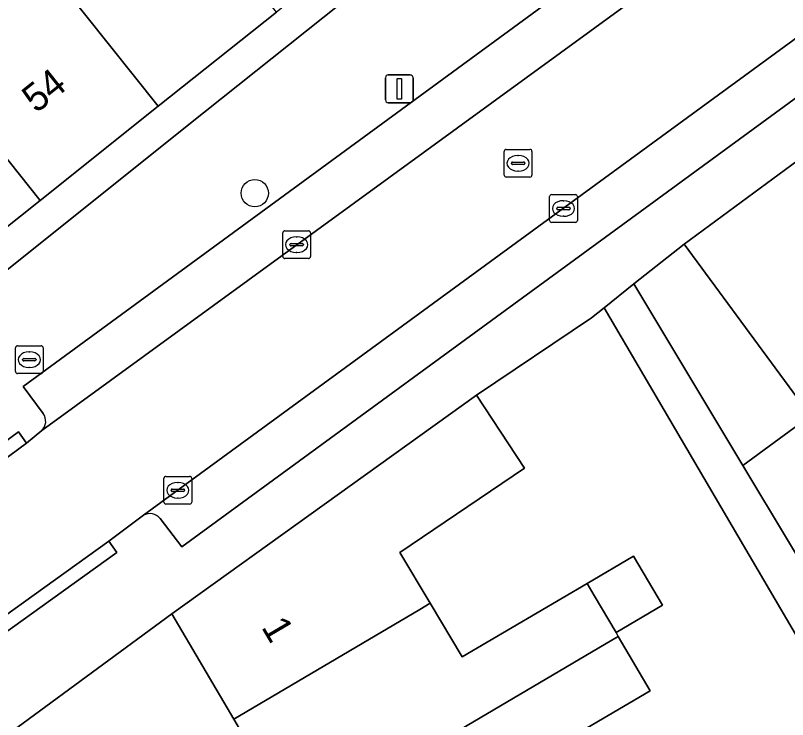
# Model space of a CAD drawing. Extents: x 161771 to 163125, y 382475 to 383179.
# Drawn here: x 162165.3 to 162193.1, y 382905.49 to 382930.82 of the extents above; entities that cross this region are included whole.
import ezdxf

# ---------------------------------------------------------------- set-up
doc = ezdxf.new("R2010")
doc.units = 0
for name, color, linetype in [('IMGEO_Boom', 7, 'Continuous'), ('IMGEO_Brandkraan', 7, 'Continuous'), ('IMGEO_Erf', 7, 'Continuous'), ('IMGEO_Hek', 7, 'Continuous'), ('IMGEO_Kolk', 7, 'Continuous'), ('IMGEO_Lichtmast', 7, 'Continuous'), ('IMGEO_Muur', 7, 'Continuous'), ('IMGEO_Pand', 7, 'Continuous'), ('IMGEO_Pand_nummerreeks', 7, 'Continuous'), ('IMGEO_Parkeervlak_open', 7, 'Continuous'), ('IMGEO_Rijbaan_lokaal_open', 7, 'Continuous'), ('IMGEO_Rioolput', 7, 'Continuous'), ('IMGEO_Voetpad_open', 7, 'Continuous'), ('IMGEO_Woonerf_open', 7, 'Continuous')]:
    doc.layers.add(name, color=color, linetype=linetype)

msp = doc.modelspace()

# ---------------------------------------------------------------- linework, layer by layer
at = {"layer": 'IMGEO_Boom'}
msp.add_circle((162173.919, 382924.428), 0.489, dxfattribs=at)
at = {"layer": 'IMGEO_Brandkraan'}
for p, q in [((162165.301, 382918.011), (162165.301, 382918.863)), ((162165.376, 382918.937), (162166.228, 382918.937)), ((162166.302, 382918.863), (162166.302, 382918.011)), ((162165.789, 382918.717), (162165.814, 382918.717)), ((162165.56, 382918.431), (162165.56, 382918.443)), ((162165.998, 382918.394), (162165.6, 382918.394)), ((162165.603, 382918.48), (162166.001, 382918.48)), ((162166.044, 382918.443), (162166.044, 382918.431)), ((162165.812, 382918.157), (162165.787, 382918.157)), ((162166.228, 382917.937), (162165.376, 382917.937))]:
    msp.add_line(p, q, dxfattribs=at)
for points in [[(162165.301, 382918.011), (162165.301, 382918.863)], [(162165.376, 382918.937), (162166.228, 382918.937)], [(162166.302, 382918.863), (162166.302, 382918.011)], [(162166.228, 382917.937), (162165.376, 382917.937)]]:
    msp.add_lwpolyline(points, dxfattribs=at)
for centre, radius, start, end in [((162165.378, 382918.861), 0.0765, 91.552, 178.448), ((162165.378, 382918.861), 0.0765, 91.552, 178.448), ((162166.226, 382918.861), 0.0765, 1.552, 88.448), ((162166.226, 382918.861), 0.0765, 1.552, 88.448), ((162165.6, 382918.44), 0.0403, 85.8775, 175.7526), ((162165.597, 382918.43), 0.0366, 178.938, 274.7102), ((162166.001, 382918.437), 0.043, 264.8664, 352.4533), ((162166.005, 382918.442), 0.0386, 1.7309, 96.639), ((162165.378, 382918.013), 0.0765, 181.552, 268.448), ((162165.378, 382918.013), 0.0765, 181.552, 268.448), ((162166.226, 382918.013), 0.0765, 271.552, 358.448), ((162166.226, 382918.013), 0.0765, 271.552, 358.448)]:
    msp.add_arc(centre, radius, start, end, dxfattribs=at)
for centre, major_axis, ratio, start_param, end_param in [((162165.788, 382918.437), (-0.387, 0.002), 0.722429, 4.712389, 7.853982), ((162165.813, 382918.437), (-0.39, 0.002), 0.717154, 1.570796, 4.712389)]:
    msp.add_ellipse(centre, major_axis=major_axis, ratio=ratio, start_param=start_param, end_param=end_param, dxfattribs=at)
at = {"layer": 'IMGEO_Erf'}
for points in [[(162148.274, 382908.294), (162171.48, 382926.845), (162184.31, 382937.075), (162171.315, 382953.515), (162139.621, 382994.827)], [(162165.226, 382934.1), (162169.481, 382937.494), (162173.734, 382940.885), (162178.107, 382944.373), (162183.322, 382937.805), (162178.959, 382934.332), (162174.702, 382930.944), (162170.445, 382927.556), (162166.187, 382924.168), (162161.814, 382920.687)], [(162193.476, 382908.415), (162186.497, 382920.306), (162186.045, 382919.947), (162181.897, 382917.155), (162183.63, 382914.535), (162179.141, 382911.494), (162180.236, 382909.669), (162181.39, 382907.746), (162185.884, 382910.388), (162187.555, 382911.371), (162188.597, 382909.6), (162186.926, 382908.617), (162187.009, 382908.475), (162188.159, 382906.52), (162183.623, 382903.853)]]:
    msp.add_lwpolyline(points, dxfattribs=at)
msp.add_lwpolyline([(162189.375, 382922.592), (162187.572, 382921.16), (162191.493, 382914.631), (162193.923, 382916.418)], close=True, dxfattribs=at)
at = {"layer": 'IMGEO_Hek'}
msp.add_lwpolyline([(162191.493, 382914.631), (162187.572, 382921.16)], dxfattribs=at)
at = {"layer": 'IMGEO_Kolk'}
for p, q in [((162184.534, 382923.45), (162184.534, 382924.302)), ((162184.609, 382924.376), (162185.461, 382924.376)), ((162185.022, 382924.156), (162185.047, 382924.156)), ((162185.535, 382924.302), (162185.535, 382923.45)), ((162184.793, 382923.87), (162184.793, 382923.882)), ((162184.836, 382923.919), (162185.234, 382923.919)), ((162185.277, 382923.882), (162185.277, 382923.87)), ((162185.231, 382923.833), (162184.833, 382923.833)), ((162185.045, 382923.596), (162185.02, 382923.596)), ((162185.461, 382923.376), (162184.609, 382923.376)), ((162175.001, 382923.074), (162175.853, 382923.074)), ((162174.926, 382922.148), (162174.926, 382923)), ((162175.414, 382922.854), (162175.439, 382922.854)), ((162175.927, 382923), (162175.927, 382922.148)), ((162175.185, 382922.568), (162175.185, 382922.58)), ((162175.623, 382922.531), (162175.225, 382922.531)), ((162175.228, 382922.617), (162175.626, 382922.617)), ((162175.669, 382922.58), (162175.669, 382922.568)), ((162175.437, 382922.294), (162175.412, 382922.294)), ((162175.853, 382922.074), (162175.001, 382922.074)), ((162170.647, 382913.312), (162170.647, 382914.164)), ((162170.722, 382914.238), (162171.574, 382914.238)), ((162171.648, 382914.164), (162171.648, 382913.312)), ((162171.135, 382914.018), (162171.16, 382914.018)), ((162170.906, 382913.732), (162170.906, 382913.744)), ((162171.344, 382913.695), (162170.946, 382913.695)), ((162170.949, 382913.781), (162171.347, 382913.781)), ((162171.39, 382913.744), (162171.39, 382913.732)), ((162171.158, 382913.458), (162171.133, 382913.458)), ((162171.574, 382913.238), (162170.722, 382913.238))]:
    msp.add_line(p, q, dxfattribs=at)
for points in [[(162184.534, 382923.45), (162184.534, 382924.302)], [(162184.609, 382924.376), (162185.461, 382924.376)], [(162185.535, 382924.302), (162185.535, 382923.45)], [(162185.461, 382923.376), (162184.609, 382923.376)], [(162175.001, 382923.074), (162175.853, 382923.074)], [(162174.926, 382922.148), (162174.926, 382923)], [(162175.927, 382923), (162175.927, 382922.148)], [(162175.853, 382922.074), (162175.001, 382922.074)], [(162170.647, 382913.312), (162170.647, 382914.164)], [(162170.722, 382914.238), (162171.574, 382914.238)], [(162171.648, 382914.164), (162171.648, 382913.312)], [(162171.574, 382913.238), (162170.722, 382913.238)]]:
    msp.add_lwpolyline(points, dxfattribs=at)
for centre, radius, start, end in [((162184.611, 382924.3), 0.0765, 91.552, 178.448), ((162184.611, 382924.3), 0.0765, 91.552, 178.448), ((162185.459, 382924.3), 0.0765, 1.552, 88.448), ((162185.459, 382924.3), 0.0765, 1.552, 88.448), ((162184.833, 382923.879), 0.0403, 85.8775, 175.7526), ((162184.83, 382923.869), 0.0366, 178.938, 274.7102), ((162185.234, 382923.876), 0.043, 264.8664, 352.4533), ((162185.238, 382923.881), 0.0386, 1.7309, 96.639), ((162184.611, 382923.452), 0.0765, 181.552, 268.448), ((162184.611, 382923.452), 0.0765, 181.552, 268.448), ((162185.459, 382923.452), 0.0765, 271.552, 358.448), ((162185.459, 382923.452), 0.0765, 271.552, 358.448), ((162175.003, 382922.998), 0.0765, 91.552, 178.448), ((162175.003, 382922.998), 0.0765, 91.552, 178.448), ((162175.851, 382922.998), 0.0765, 1.552, 88.448), ((162175.851, 382922.998), 0.0765, 1.552, 88.448), ((162175.225, 382922.577), 0.0403, 85.8775, 175.7526), ((162175.222, 382922.567), 0.0366, 178.938, 274.7102), ((162175.626, 382922.574), 0.043, 264.8664, 352.4533), ((162175.63, 382922.579), 0.0386, 1.7309, 96.639), ((162175.003, 382922.15), 0.0765, 181.552, 268.448), ((162175.003, 382922.15), 0.0765, 181.552, 268.448), ((162175.851, 382922.15), 0.0765, 271.552, 358.448), ((162175.851, 382922.15), 0.0765, 271.552, 358.448), ((162170.724, 382914.162), 0.0765, 91.552, 178.448), ((162170.724, 382914.162), 0.0765, 91.552, 178.448), ((162171.572, 382914.162), 0.0765, 1.552, 88.448), ((162171.572, 382914.162), 0.0765, 1.552, 88.448), ((162170.946, 382913.741), 0.0403, 85.8775, 175.7526), ((162170.943, 382913.731), 0.0366, 178.938, 274.7102), ((162171.347, 382913.738), 0.043, 264.8664, 352.4533), ((162171.351, 382913.743), 0.0386, 1.7309, 96.639), ((162170.724, 382913.314), 0.0765, 181.552, 268.448), ((162170.724, 382913.314), 0.0765, 181.552, 268.448), ((162171.572, 382913.314), 0.0765, 271.552, 358.448), ((162171.572, 382913.314), 0.0765, 271.552, 358.448)]:
    msp.add_arc(centre, radius, start, end, dxfattribs=at)
for centre, major_axis, ratio, start_param, end_param in [((162185.021, 382923.876), (-0.387, 0.002), 0.722429, 4.712389, 7.853982), ((162185.046, 382923.876), (-0.39, 0.002), 0.717154, 1.570796, 4.712389), ((162175.413, 382922.574), (-0.387, 0.002), 0.722429, 4.712389, 7.853982), ((162175.438, 382922.574), (-0.39, 0.002), 0.717154, 1.570796, 4.712389), ((162171.134, 382913.738), (-0.387, 0.002), 0.722429, 4.712389, 7.853982), ((162171.159, 382913.738), (-0.39, 0.002), 0.717154, 1.570796, 4.712389)]:
    msp.add_ellipse(centre, major_axis=major_axis, ratio=ratio, start_param=start_param, end_param=end_param, dxfattribs=at)
at = {"layer": 'IMGEO_Lichtmast'}
for p, q in [((162178.626, 382927.783), (162178.626, 382928.583)), ((162178.626, 382928.583), (162178.626, 382927.783)), ((162178.726, 382928.683), (162179.516, 382928.683)), ((162179.516, 382928.683), (162178.726, 382928.683)), ((162179.616, 382928.583), (162179.616, 382927.783)), ((162179.616, 382927.783), (162179.616, 382928.583)), ((162179.516, 382927.683), (162178.726, 382927.683)), ((162178.726, 382927.683), (162179.516, 382927.683))]:
    msp.add_line(p, q, dxfattribs=at)
msp.add_lwpolyline([(162179.046, 382928.558), (162179.196, 382928.558), (162179.196, 382927.808), (162179.046, 382927.808), (162179.046, 382928.558)], dxfattribs=at)
for centre, start, end in [((162178.726, 382928.583), 90, 180), ((162178.726, 382928.583), 90, 180), ((162179.516, 382928.583), 0, 90), ((162179.516, 382928.583), 360, 90), ((162178.726, 382927.783), 180, 270), ((162178.726, 382927.783), 180, 270), ((162179.516, 382927.783), 270, 0), ((162179.516, 382927.783), 270, 0)]:
    msp.add_arc(centre, 0.1, start, end, dxfattribs=at)
at = {"layer": 'IMGEO_Muur'}
msp.add_lwpolyline([(162181.897, 382917.155), (162186.045, 382919.947)], dxfattribs=at)
at = {"layer": 'IMGEO_Pand'}
for points in [[(162165.226, 382934.1), (162170.445, 382927.556), (162174.702, 382930.944), (162169.481, 382937.494)], [(162165.226, 382934.1), (162160.972, 382930.708), (162166.187, 382924.168), (162170.445, 382927.556)], [(162161.814, 382920.687), (162166.187, 382924.168), (162160.972, 382930.708), (162156.605, 382927.225)], [(162193.944, 382925.951), (162189.375, 382922.592), (162193.923, 382916.418), (162191.493, 382914.631), (162194.779, 382909.16), (162197.811, 382911.39), (162196.141, 382913.662), (162200.549, 382916.903), (162199.199, 382918.755)], [(162183.63, 382914.535), (162181.897, 382917.155), (162170.933, 382909.288), (162173.16, 382905.504), (162179.858, 382909.446), (162180.236, 382909.669), (162179.141, 382911.494)], [(162185.884, 382910.388), (162186.144, 382909.946), (162186.926, 382908.617), (162188.597, 382909.6), (162187.555, 382911.371)], [(162187.009, 382908.475), (162186.926, 382908.617), (162186.144, 382909.946), (162185.884, 382910.388), (162181.39, 382907.746), (162180.236, 382909.669), (162179.858, 382909.446), (162173.16, 382905.504), (162175.425, 382901.656), (162186.777, 382908.339)], [(162187.009, 382908.475), (162186.777, 382908.339), (162175.425, 382901.656), (162176.572, 382899.707), (162177.689, 382897.809), (162184.385, 382901.751), (162184.737, 382901.958), (162183.942, 382903.31), (162183.825, 382903.509), (162183.623, 382903.853), (162188.159, 382906.52)]]:
    msp.add_lwpolyline(points, close=True, dxfattribs=at)
at = {"layer": 'IMGEO_Parkeervlak_open'}
for points in [[(162193.966, 382928.272), (162202.869, 382934.777), (162202.042, 382935.915), (162205.366, 382938.355), (162205.176, 382938.614), (162204.6, 382938.193), (162202.304, 382936.515), (162169.91, 382912.836)], [(162188.01, 382932.352), (162187.266, 382933.357), (162165.575, 382917.472), (162166.295, 382916.496)], [(162166.246, 382915.883), (162188.634, 382932.194)], [(162170.512, 382912.727), (162171.292, 382911.704), (162187.482, 382923.534), (162193.966, 382928.272)]]:
    msp.add_lwpolyline(points, dxfattribs=at)
for centre, radius, start, end in [((162165.937, 382916.216), 0.454, 312.8309, 38.0287), ((162170.144, 382912.409), 0.487, 40.7842, 118.6899)]:
    msp.add_arc(centre, radius, start, end, dxfattribs=at)
at = {"layer": 'IMGEO_Rijbaan_lokaal_open'}
msp.add_lwpolyline([(162136.672, 382894.252), (162135.907, 382893.712), (162135.462, 382893.398), (162135.086, 382893.123), (162137.732, 382889.454), (162160.018, 382905.751), (162162.202, 382907.274), (162168.658, 382911.904), (162169.91, 382912.836), (162202.304, 382936.515), (162199.544, 382940.182), (162198.547, 382939.458), (162197.661, 382938.791), (162196.496, 382937.909), (162189.901, 382933.103), (162188.634, 382932.194), (162166.246, 382915.883), (162165.705, 382915.432), (162160.94, 382911.921), (162160.501, 382911.597), (162145.341, 382900.591), (162144.852, 382900.14)], close=True, dxfattribs=at)
at = {"layer": 'IMGEO_Rioolput'}
for p, q in [((162182.899, 382925.078), (162182.899, 382925.93)), ((162182.974, 382926.004), (162183.826, 382926.004)), ((162183.9, 382925.93), (162183.9, 382925.078)), ((162183.201, 382925.547), (162183.599, 382925.547)), ((162183.387, 382925.784), (162183.412, 382925.784)), ((162183.158, 382925.498), (162183.158, 382925.51)), ((162183.596, 382925.461), (162183.198, 382925.461)), ((162183.642, 382925.51), (162183.642, 382925.498)), ((162183.826, 382925.004), (162182.974, 382925.004)), ((162183.41, 382925.224), (162183.385, 382925.224))]:
    msp.add_line(p, q, dxfattribs=at)
for points in [[(162182.899, 382925.078), (162182.899, 382925.93)], [(162182.974, 382926.004), (162183.826, 382926.004)], [(162183.9, 382925.93), (162183.9, 382925.078)], [(162183.826, 382925.004), (162182.974, 382925.004)]]:
    msp.add_lwpolyline(points, dxfattribs=at)
for centre, radius, start, end in [((162182.976, 382925.928), 0.0765, 91.552, 178.448), ((162182.976, 382925.928), 0.0765, 91.552, 178.448), ((162183.824, 382925.928), 0.0765, 1.552, 88.448), ((162183.824, 382925.928), 0.0765, 1.552, 88.448), ((162183.198, 382925.507), 0.0403, 85.8775, 175.7526), ((162183.603, 382925.509), 0.0386, 1.7309, 96.639), ((162183.195, 382925.497), 0.0366, 178.938, 274.7102), ((162183.599, 382925.504), 0.043, 264.8664, 352.4533), ((162182.976, 382925.08), 0.0765, 181.552, 268.448), ((162182.976, 382925.08), 0.0765, 181.552, 268.448), ((162183.824, 382925.08), 0.0765, 271.552, 358.448), ((162183.824, 382925.08), 0.0765, 271.552, 358.448)]:
    msp.add_arc(centre, radius, start, end, dxfattribs=at)
for centre, major_axis, ratio, start_param, end_param in [((162183.386, 382925.504), (-0.387, 0.002), 0.722429, 4.712389, 7.853982), ((162183.411, 382925.504), (-0.39, 0.002), 0.717154, 1.570796, 4.712389)]:
    msp.add_ellipse(centre, major_axis=major_axis, ratio=ratio, start_param=start_param, end_param=end_param, dxfattribs=at)
at = {"layer": 'IMGEO_Voetpad_open'}
for points in [[(162268.532, 382981.029), (162267.784, 382982.129), (162264.048, 382979.339), (162246.495, 382966.548), (162242.985, 382963.986), (162229.996, 382954.529), (162229.71, 382954.342), (162224.84, 382950.737), (162211.909, 382941.33), (162211.712, 382941.6), (162206.037, 382937.455), (162206.229, 382937.198), (162202.869, 382934.777), (162193.966, 382928.272), (162187.482, 382923.534), (162171.292, 382911.704), (162170.512, 382912.727)], [(162162.894, 382903.388), (162170.933, 382909.288), (162181.897, 382917.155), (162186.045, 382919.947), (162186.497, 382920.306), (162187.572, 382921.16), (162189.375, 382922.592), (162193.944, 382925.951), (162198.248, 382929.116), (162202.427, 382932.189), (162204.061, 382933.398), (162207.13, 382935.669), (162212.907, 382939.963), (162217.419, 382943.268), (162221.74, 382946.434), (162226.3, 382949.775), (162263.426, 382976.923), (162262.959, 382977.7), (162268.532, 382981.029)], [(162220.77, 382955.577), (162221.328, 382956.001), (162221.038, 382956.407), (162225.754, 382959.779), (162226.044, 382959.373), (162227.078, 382960.175), (162232.935, 382964.45), (162230.248, 382968.265), (162225.238, 382964.622), (162223.093, 382963.062), (162218.576, 382959.777), (162195.249, 382942.651), (162194.009, 382944.334), (162190.892, 382942.041), (162187.025, 382939.151), (162184.31, 382937.075), (162171.48, 382926.845), (162148.274, 382908.294)], [(162166.295, 382916.496), (162165.575, 382917.472), (162187.266, 382933.357)], [(162209.022, 382884.024), (162206.256, 382888.633), (162204.735, 382891.178), (162203.161, 382893.811), (162200.462, 382898.441), (162198.875, 382901.099), (162197.376, 382903.61), (162196.234, 382906.4), (162194.779, 382909.16), (162191.493, 382914.631), (162187.572, 382921.16), (162186.497, 382920.306), (162193.476, 382908.415), (162194.907, 382905.701), (162195.988, 382903.042), (162221.205, 382860.984)], [(162160.501, 382911.597), (162160.94, 382911.921), (162160.644, 382912.323), (162165.409, 382915.834), (162165.705, 382915.432), (162166.246, 382915.883)], [(162169.91, 382912.836), (162168.658, 382911.904), (162168.949, 382911.498), (162162.493, 382906.868), (162162.202, 382907.274), (162160.018, 382905.751)]]:
    msp.add_lwpolyline(points, dxfattribs=at)
for points in [[(162165.705, 382915.432), (162165.409, 382915.834), (162160.644, 382912.323), (162160.94, 382911.921)], [(162168.658, 382911.904), (162162.202, 382907.274), (162162.493, 382906.868), (162168.949, 382911.498)]]:
    msp.add_lwpolyline(points, close=True, dxfattribs=at)
for centre, radius, start, end in [((162165.937, 382916.216), 0.454, 312.8309, 38.0287), ((162170.144, 382912.409), 0.487, 40.7842, 118.6899)]:
    msp.add_arc(centre, radius, start, end, dxfattribs=at)
at = {"layer": 'IMGEO_Woonerf_open'}
msp.add_lwpolyline([(162200.335, 382859.333), (162198.07, 382863.181), (162195.806, 382867.029), (162193.542, 382870.876), (162191.277, 382874.724), (162189.012, 382878.571), (162186.748, 382882.419), (162184.483, 382886.267), (162182.218, 382890.114), (162179.954, 382893.961), (162177.689, 382897.809), (162176.572, 382899.707), (162175.425, 382901.656), (162173.16, 382905.504), (162170.933, 382909.288), (162162.894, 382903.388)], dxfattribs=at)

# ---------------------------------------------------------------- texts
at = {"layer": 'IMGEO_Pand_nummerreeks'}
for s, rotation, p in [('54', 38.5159, (162166.05, 382927.28)), ('1', 300.4811, (162174.137, 382908.814))]:
    msp.add_text(s, height=1, rotation=rotation, dxfattribs=at).set_placement(p)

doc.saveas('drawing.dxf')
